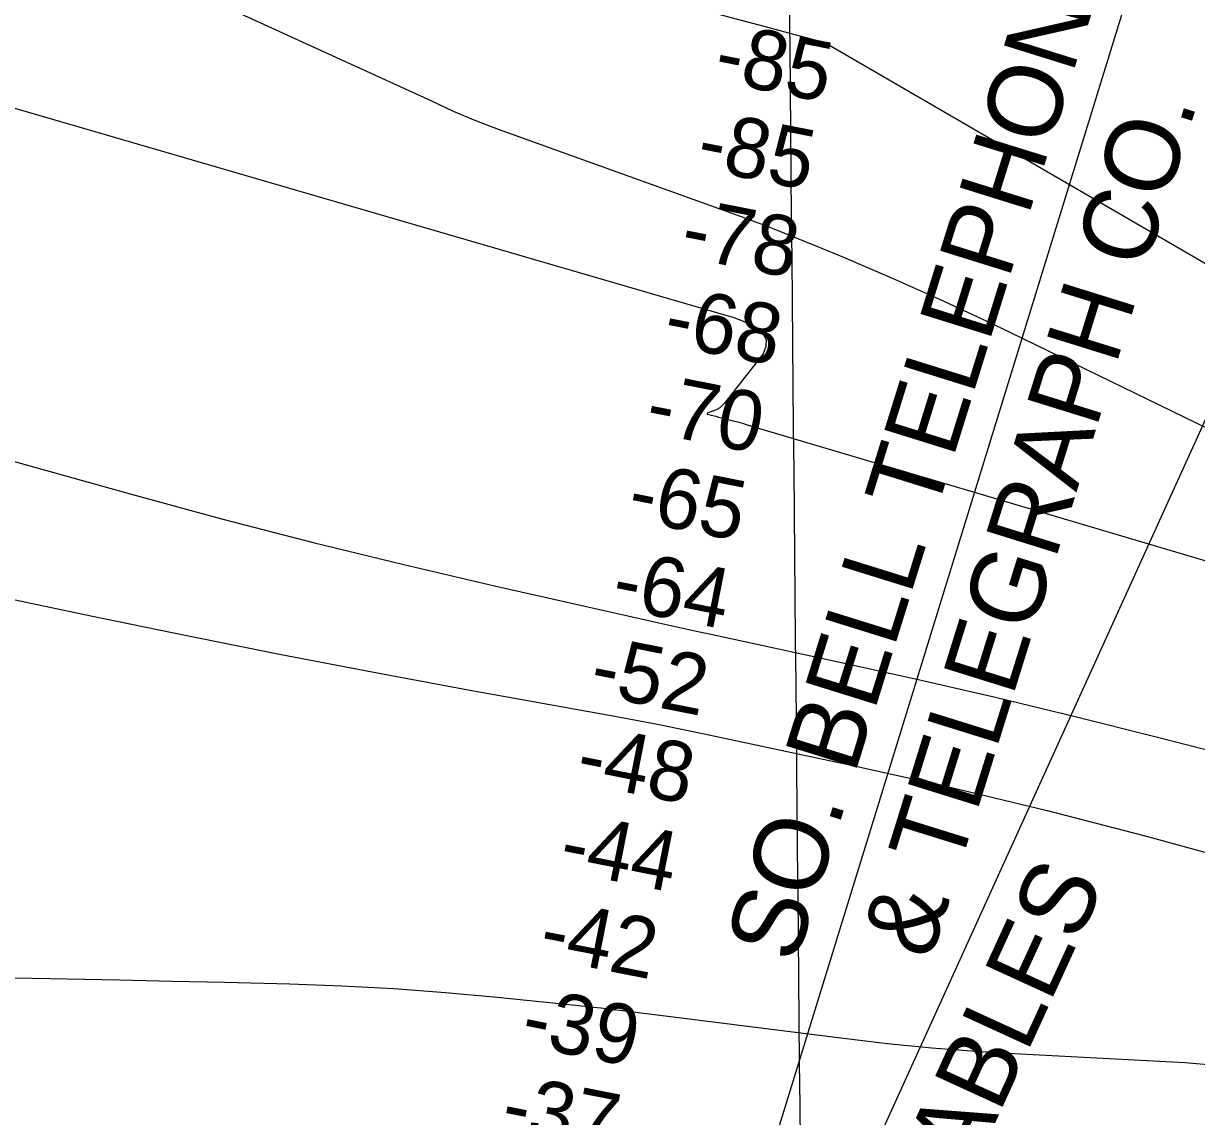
# Model space of a CAD drawing. Extents: x 3598634 to 3636690, y 517270 to 542944.
# Drawn here: x 3622982 to 3624295, y 535121 to 536344 of the extents above; entities that cross this region are included whole.
import ezdxf

# ---------------------------------------------------------------- set-up
doc = ezdxf.new("R2010")
doc.units = 0
for name, color, linetype in [('V-GRID-MAJR', 7, 'Continuous'), ('V-RIVR-RANG', 7, 'Continuous'), ('V-TOPO-DPTH', 7, 'Continuous'), ('V-TOPO-MAJR', 7, 'Continuous'), ('V-TOPO-MINR', 7, 'Continuous'), ('V-UTIL-IDEN', 7, 'Continuous'), ('V-UTIL-LINE', 7, 'Continuous')]:
    doc.layers.add(name, color=color, linetype=linetype)

msp = doc.modelspace()

# ---------------------------------------------------------------- linework, layer by layer
at = {"layer": 'V-GRID-MAJR'}
msp.add_spline([(3623966.954, 522873.50800000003), (3623909.683, 528931.139), (3623852.383, 534991.855), (3623795.082, 541052.584), (3623795.0530000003, 541055.654)], degree=3, dxfattribs=at)
at = {"layer": 'V-TOPO-DPTH'}
msp.add_lwpolyline([(3622972.5906005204, 535276.041313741), (3623031.21765817, 535275.0360758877), (3623089.8421867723, 535273.9091360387), (3623148.4629218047, 535272.5996431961), (3623207.081127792, 535271.1684483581), (3623280.195934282, 535269.2693975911), (3623338.32161854, 535267.0978263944), (3623396.3910214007, 535264.0463182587), (3623454.376002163, 535259.6749047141), (3623512.3047015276, 535254.4235542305), (3623603.69101351, 535245.0900302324), (3623615.879497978, 535243.8025447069), (3623628.0615867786, 535242.4588605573), (3623640.234082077, 535241.0308784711), (3623652.400181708, 535239.5466977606), (3623899.640642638, 535208.5161717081), (3623948.995363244, 535202.8789303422), (3623998.414663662, 535197.9755928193), (3624047.9308337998, 535194.1731110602), (3624097.511583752, 535191.1045331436), (3624111.6749885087, 535190.3860728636), (3624154.2207017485, 535188.1936199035), (3624196.763982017, 535185.955614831), (3624239.30361283, 535183.6492815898), (3624281.8408106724, 535181.297396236), (3624324.239933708, 535177.9084136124)], dxfattribs=at)
msp.add_lwpolyline([(3622972.5906005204, 535276.041313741), (3623031.21765817, 535275.0360758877), (3623089.8421867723, 535273.9091360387), (3623148.4629218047, 535272.5996431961), (3623207.081127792, 535271.1684483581), (3623280.195934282, 535269.2693975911), (3623338.32161854, 535267.0978263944), (3623396.3910214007, 535264.0463182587), (3623454.376002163, 535259.6749047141), (3623512.3047015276, 535254.4235542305), (3623603.69101351, 535245.0900302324), (3623615.879497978, 535243.8025447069), (3623628.0615867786, 535242.4588605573), (3623640.234082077, 535241.0308784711), (3623652.400181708, 535239.5466977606), (3623899.640642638, 535208.5161717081), (3623948.995363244, 535202.8789303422), (3623998.414663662, 535197.9755928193), (3624047.9308337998, 535194.1731110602), (3624097.511583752, 535191.1045331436), (3624111.6749885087, 535190.3860728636), (3624154.2207017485, 535188.1936199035), (3624196.763982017, 535185.955614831), (3624239.30361283, 535183.6492815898), (3624281.8408106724, 535181.297396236), (3624324.239933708, 535177.9084136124)], dxfattribs=at)
at = {"layer": 'V-TOPO-MAJR'}
msp.add_lwpolyline([(3622584.416018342, 535781.0463511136), (3623057.7023769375, 535681.1438515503), (3623163.0155190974, 535659.3913076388), (3623268.448405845, 535638.249675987), (3623374.0609094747, 535618.0244127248), (3623479.7931576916, 535598.4100617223), (3623643.9378886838, 535568.696310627), (3623667.666248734, 535564.2886468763), (3623691.366151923, 535559.7364078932), (3623715.023369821, 535554.9673060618), (3623738.652130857, 535550.0536289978), (3623910.0041688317, 535513.6010076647), (3624019.010407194, 535489.2384282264), (3624127.6474132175, 535463.3917800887), (3624235.730570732, 535435.3190289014), (3624343.444495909, 535405.7622090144)], dxfattribs=at)
at = {"layer": 'V-TOPO-MINR'}
for points in [[(3624318.514526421, 535885.1162202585), (3624281.4338516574, 535902.9747410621), (3624086.885496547, 535997.4273037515), (3624060.45289472, 536010.107715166), (3624033.9429747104, 536022.6223367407), (3624007.3170774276, 536034.8882735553), (3623980.6138619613, 536046.9884205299), (3623953.7900235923, 536058.8171543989), (3623926.882711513, 536070.4498815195), (3623899.8501888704, 536081.788598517), (3623872.734192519, 536092.9313087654), (3623822.133908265, 536113.4026860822), (3623812.735122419, 536117.140404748), (3623803.307797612, 536120.8033617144), (3623793.8376643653, 536124.3541761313), (3623784.338992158, 536127.8302288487), (3623513.490479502, 536225.1289493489), (3623488.3128287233, 536234.7976401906), (3623463.452012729, 536245.1808154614), (3623439.06644891, 536256.6357173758), (3622948.210880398, 536480.7143755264)], [(3623419.3099805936, 536444.3364595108), (3623811.845117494, 536340.1665089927), (3623828.590705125, 536335.7095293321), (3623845.331929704, 536331.2362685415), (3623862.0666097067, 536326.7385860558), (3623878.796926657, 536322.2246224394), (3624356.285572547, 536045.2774366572)], [(3622648.9868089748, 536342.9528796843), (3623771.869282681, 536016.2441379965), (3623776.83203998, 536014.6590197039), (3623781.729641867, 536012.9057958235), (3623786.5295106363, 536010.9004135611), (3623791.2642239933, 536008.7269257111), (3623802.9492927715, 536002.9901615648), (3623809.411004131, 535996.8857155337), (3623813.128304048, 535990.1497561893), (3623812.7289868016, 535982.466526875), (3623809.585258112, 535974.1517842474), (3623766.574885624, 535918.9700687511), (3623764.0110225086, 535916.2089419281), (3623761.2002856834, 535913.7898078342), (3623758.019238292, 535911.8836628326), (3623754.5913171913, 535910.3195105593), (3623747.875587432, 535907.9304413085), (3623747.6358513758, 535907.806414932), (3623747.2689835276, 535907.4442847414), (3623747.1418517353, 535907.2061809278), (3623747.1254429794, 535906.9829044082), (3623747.169035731, 535906.7912963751), (3623747.496227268, 535906.5347542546), (3623753.447855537, 535905.0483143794), (3623756.6991520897, 535904.2340400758), (3623759.949736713, 535903.41694136), (3623763.199253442, 535902.5956060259), (3623766.448058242, 535901.7714462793), (3623770.618269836, 535900.7106497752), (3623775.9430791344, 535899.3228527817), (3623781.256468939, 535897.8935747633), (3623786.5527295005, 535896.402075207), (3623791.837570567, 535894.8690946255), (3624784.3823145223, 535600.6386269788)], [(3622839.3015596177, 535890.7139085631), (3623104.232331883, 535816.6843993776), (3623205.038105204, 535789.3470559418), (3623306.1046044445, 535763.0439591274), (3623407.562192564, 535738.292232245), (3623509.2805066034, 535714.5747519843), (3623673.118567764, 535677.693935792), (3623693.1192176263, 535673.2188828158), (3623713.1274883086, 535668.7783795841), (3623733.147190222, 535664.3897009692), (3623753.174512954, 535660.0355720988), (3623892.357072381, 535629.9646367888), (3623981.8646072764, 535610.1050901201), (3624071.2164756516, 535589.5845818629), (3624160.3348442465, 535568.0726312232), (3624249.29754632, 535545.8997189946), (3624715.5597418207, 535426.9342900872)], [(3622972.5906005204, 535276.041313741), (3623031.21765817, 535275.0360758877), (3623089.8421867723, 535273.9091360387), (3623148.4629218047, 535272.5996431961), (3623207.081127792, 535271.1684483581), (3623280.195934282, 535269.2693975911), (3623338.32161854, 535267.0978263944), (3623396.3910214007, 535264.0463182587), (3623454.376002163, 535259.6749047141), (3623512.3047015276, 535254.4235542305), (3623603.69101351, 535245.0900302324), (3623615.879497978, 535243.8025447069), (3623628.0615867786, 535242.4588605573), (3623640.234082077, 535241.0308784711), (3623652.400181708, 535239.5466977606), (3623899.640642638, 535208.5161717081), (3623948.995363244, 535202.8789303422), (3623998.414663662, 535197.9755928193), (3624047.9308337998, 535194.1731110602), (3624097.511583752, 535191.1045331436), (3624111.6749885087, 535190.3860728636), (3624154.2207017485, 535188.1936199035), (3624196.763982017, 535185.955614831), (3624239.30361283, 535183.6492815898), (3624281.8408106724, 535181.297396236), (3624324.239933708, 535177.9084136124)]]:
    msp.add_lwpolyline(points, dxfattribs=at)
at = {"layer": 'V-UTIL-LINE'}
for p, q in [((3623632.4280000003, 534476.928), (3624455.403, 537145.359)), ((3623657.367, 534476.928), (3624841.951, 537083.014))]:
    msp.add_line(p, q, dxfattribs=at)

# ---------------------------------------------------------------- texts
at = {"layer": 'V-RIVR-RANG'}
for s, p in [('-85', (3623752.627828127, 536280.0704181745)), ('-85', (3623733.057828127, 536182.0044181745)), ('-78', (3623715.0396622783, 536083.6315209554)), ('-68', (3623695.987273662, 535985.4635552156)), ('-70', (3623675.6398565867, 535887.5505038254)), ('-65', (3623655.8110508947, 535789.5344866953)), ('-64', (3623638.052690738, 535691.1116066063)), ('-52', (3623613.564382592, 535594.0142811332)), ('-48', (3623598.135273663, 535495.1325552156)), ('-44', (3623579.340690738, 535396.9126066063)), ('-42', (3623556.923828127, 535299.4074181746)), ('-39', (3623536.5764110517, 535201.4943667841)), ('-37', (3623514.159548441, 535103.9881783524))]:
    msp.add_text(s, height=67.0000000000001, rotation=348.8558333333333, dxfattribs=at).set_placement(p)
at = {"layer": 'V-UTIL-IDEN'}
for s, height, rotation, p in [('SO. BELL TELEPHONE', 82.99983199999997, 72.71511508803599, (3623846.0305744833, 535290.3297814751)), ('& TELEGRAPH CO.', 82.99983199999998, 72.71511508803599, (3623997.1047278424, 535294.6827757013)), ('2-SUB CABLES', 82.99983200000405, 65.35571202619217, (3623860.398260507, 534658.3001672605))]:
    msp.add_text(s, height=height, rotation=rotation, dxfattribs=at).set_placement(p)

doc.saveas('drawing.dxf')
